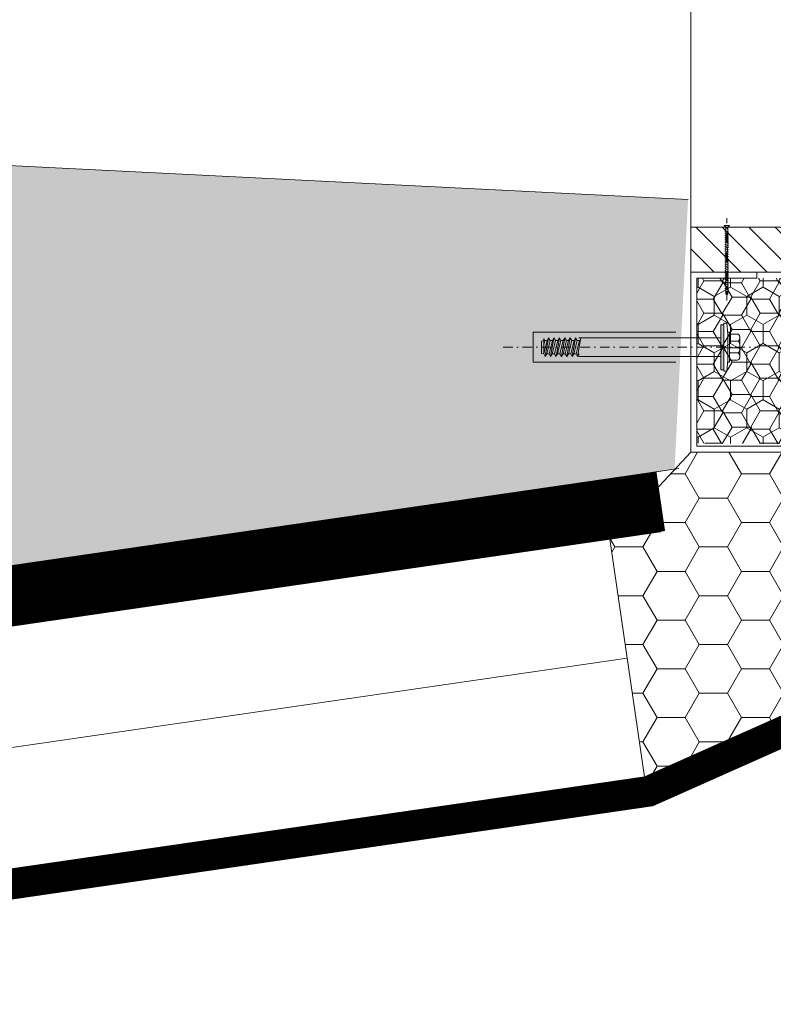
# Model space of a CAD drawing. Header units: millimetres. Extents: x -916886 to 3713765, y -2985421 to 1675785.
# Tile 56 of 656: x -31744 to -31492, y 69399 to 69727. Entities that reach past the tile are written whole.
import ezdxf

# ---------------------------------------------------------------- set-up
doc = ezdxf.new("R2010")
doc.units = ezdxf.units.MM
doc.linetypes.add('CARKOVANA', pattern=[5, 3, -2])
doc.linetypes.add('DASHDOT', pattern=[25.4, 12.7, -6.35, 0, -6.35])
doc.layers.add('_____detaily', color=1, linetype='Continuous')
for name, color, linetype, lineweight in [('A99_N_kce-pohl', 1, 'Continuous', 9), ('A99_N_kce-rez-ten', 1, 'Continuous', 9), ('A99_N_kce-rez-ten @ 200 VP1', 1, 'Continuous', 9), ('A99_N_kce-rez-ten @ 200 VP10', 1, 'Continuous', 9), ('A99_N_kce-rez-ten @ 200 VP11', 1, 'Continuous', 9), ('A99_N_kce-rez-ten @ 200 VP12', 1, 'Continuous', 9), ('A99_N_kce-rez-ten @ 200 VP13', 1, 'Continuous', 9), ('A99_N_kce-rez-ten @ 200 VP14', 1, 'Continuous', 9), ('A99_N_kce-rez-ten @ 200 VP15', 1, 'Continuous', 9), ('A99_N_kce-rez-ten @ 200 VP16', 1, 'Continuous', 9), ('A99_N_kce-rez-ten @ 200 VP17', 1, 'Continuous', 9), ('A99_N_kce-rez-ten @ 200 VP18', 1, 'Continuous', 9), ('A99_N_kce-rez-ten @ 200 VP19', 1, 'Continuous', 9), ('A99_N_kce-rez-ten @ 200 VP2', 1, 'Continuous', 9), ('A99_N_kce-rez-ten @ 200 VP20', 1, 'Continuous', 9), ('A99_N_kce-rez-ten @ 200 VP21', 1, 'Continuous', 9), ('A99_N_kce-rez-ten @ 200 VP22', 1, 'Continuous', 9), ('A99_N_kce-rez-ten @ 200 VP23', 1, 'Continuous', 9), ('A99_N_kce-rez-ten @ 200 VP24', 1, 'Continuous', 9), ('A99_N_kce-rez-ten @ 200 VP25', 1, 'Continuous', 9), ('A99_N_kce-rez-ten @ 200 VP26', 1, 'Continuous', 9), ('A99_N_kce-rez-ten @ 200 VP27', 1, 'Continuous', 9), ('A99_N_kce-rez-ten @ 200 VP28', 1, 'Continuous', 9), ('A99_N_kce-rez-ten @ 200 VP3', 1, 'Continuous', 9), ('A99_N_kce-rez-ten @ 200 VP31', 1, 'Continuous', 9), ('A99_N_kce-rez-ten @ 200 VP32', 1, 'Continuous', 9), ('A99_N_kce-rez-ten @ 200 VP33', 1, 'Continuous', 9), ('A99_N_kce-rez-ten @ 200 VP34', 1, 'Continuous', 9), ('A99_N_kce-rez-ten @ 200 VP35', 1, 'Continuous', 9), ('A99_N_kce-rez-ten @ 200 VP36', 1, 'Continuous', 9), ('A99_N_kce-rez-ten @ 200 VP37', 1, 'Continuous', 9), ('A99_N_kce-rez-ten @ 200 VP38', 1, 'Continuous', 9), ('A99_N_kce-rez-ten @ 200 VP39', 1, 'Continuous', 9), ('A99_N_kce-rez-ten @ 200 VP4', 1, 'Continuous', 9), ('A99_N_kce-rez-ten @ 200 VP40', 1, 'Continuous', 9), ('A99_N_kce-rez-ten @ 200 VP41', 1, 'Continuous', 9), ('A99_N_kce-rez-ten @ 200 VP42', 1, 'Continuous', 9), ('A99_N_kce-rez-ten @ 200 VP43', 1, 'Continuous', 9), ('A99_N_kce-rez-ten @ 200 VP44', 1, 'Continuous', 9), ('A99_N_kce-rez-ten @ 200 VP45', 1, 'Continuous', 9), ('A99_N_kce-rez-ten @ 200 VP47', 1, 'Continuous', 9), ('A99_N_kce-rez-ten @ 200 VP48', 1, 'Continuous', 9), ('A99_N_kce-rez-ten @ 200 VP49', 1, 'Continuous', 9), ('A99_N_kce-rez-ten @ 200 VP50', 1, 'Continuous', 9), ('A99_N_kce-rez-ten @ 200 VP6', 1, 'Continuous', 9), ('A99_N_kce-rez-ten @ 200 VP7', 1, 'Continuous', 9), ('A99_N_kce-rez-ten @ 200 VP8', 1, 'Continuous', 9), ('A99_N_kce-rez-ten @ 200 VP9', 1, 'Continuous', 9), ('A99_N_kce-rez-ten @ 200 VPModel', 1, 'Continuous', 9), ('A99_N_sraf', 252, 'Continuous', 0), ('A99_S_kce-rez-sil', 7, 'Continuous', 15), ('A99_S_kce-rez-ten', 7, 'Continuous', 9), ('A99_S_sraf', 252, 'Continuous', 9)]:
    doc.layers.add(name, color=color, linetype=linetype, lineweight=lineweight)
doc.linetypes.add('IZOLACE', pattern='A,0.00254,-2.54,[134,ltypeshp.shx,S=2.54,R=0,X=-2.54,Y=0],-5.08,[134,ltypeshp.shx,S=2.54,R=180,X=2.54,Y=0],-2.54', length=10.16254)
pattern_1 = [(270, (173200, 1144337.5), (5.41265875, -9.375), [6.25, -12.5]), (30, (173200, 1144337.5), (5.412658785, 9.37499998), [6.25, -12.5]), (330, (173200, 1144337.5), (10.825317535, -2e-08), [-12.5, 6.25])]
pattern_2 = [(180, (1144337.5, -173200), (-9.375, -5.41265875), [6.25, -12.5]), (300, (1144337.5, -173200), (9.37499998, -5.412658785), [6.25, -12.5]), (240, (1144337.5, -173200), (-2e-08, -10.825317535), [-12.5, 6.25])]
pattern_3 = [(1e-14, (-1144337.5, 173200), (9.375, 5.41265875), [6.25, -12.5]), (120, (-1144337.5, 173200), (-9.37499998, 5.412658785), [6.25, -12.5]), (60, (-1144337.5, 173200), (2e-08, 10.825317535), [-12.5, 6.25])]

# ---------------------------------------------------------------- blocks, each defined once
blk = doc.blocks.new('Befestiger_gross')
at = {"layer": '_____detaily', "linetype": 'Continuous', "lineweight": -2}
for p, q in [((0.53, 0.5), (0, 0)), ((0.53, 0.5), (0, 0)), ((0.53, -0.51), (0, 0)), ((0.53, -0.51), (0, 0)), ((2.14, 0.5), (0.53, 0.5)), ((2.14, 0.5), (0.53, 0.5)), ((0.57, 0.5), (0.56, 0.5)), ((0.56, 0.5), (0.56, 0.5)), ((0.57, 0.5), (0.56, 0.5)), ((0.56, 0.5), (0.56, 0.5)), ((1.67, -1.02), (2.31, 1.02)), ((2.31, 1.01), (2.14, 0.5)), ((2.31, 1.01), (2.46, 0.5)), ((2.31, 1.01), (2.46, 0.5)), ((3.33, 0.5), (2.46, 0.5)), ((3.33, 0.5), (2.46, 0.5)), ((2.86, -1.02), (3.49, 1.02)), ((3.49, 1.01), (3.33, 0.5)), ((3.49, 1.01), (3.65, 0.5)), ((3.49, 1.01), (3.65, 0.5)), ((4.52, 0.5), (3.65, 0.5)), ((4.52, 0.5), (3.65, 0.5)), ((4.04, -1.02), (4.68, 1.02)), ((4.52, 0.5), (4.68, 1.01)), ((4.68, 1.01), (4.83, 0.51)), ((4.68, 1.01), (4.83, 0.51)), ((5.69, 0.51), (4.83, 0.51)), ((5.69, 0.51), (4.83, 0.51)), ((5.22, -0.99), (5.86, 1.05)), ((5.69, 0.51), (5.86, 1.04)), ((5.86, 1.04), (6.02, 0.52)), ((5.86, 1.04), (6.02, 0.52)), ((6.88, 0.52), (6.02, 0.52)), ((6.02, 0.52), (6.02, 0.52)), ((6.88, 0.52), (6.02, 0.52)), ((6.02, 0.52), (6.02, 0.52)), ((6.41, -0.99), (7.05, 1.05)), ((6.88, 0.52), (7.05, 1.04)), ((7.05, 1.04), (7.2, 0.52)), ((7.05, 1.04), (7.2, 0.52)), ((8.07, 0.52), (7.2, 0.52)), ((8.07, 0.52), (7.2, 0.52)), ((7.59, -0.99), (8.23, 1.05)), ((8.07, 0.52), (8.23, 1.04)), ((8.23, 1.04), (8.39, 0.52)), ((8.23, 1.04), (8.39, 0.52)), ((9.26, 0.52), (8.39, 0.52)), ((9.26, 0.52), (8.39, 0.52)), ((8.78, -0.99), (9.42, 1.05)), ((9.26, 0.52), (9.42, 1.04)), ((9.42, 1.04), (9.58, 0.52)), ((9.42, 1.04), (9.58, 0.52)), ((10.46, 0.52), (9.58, 0.52)), ((10.46, 0.52), (9.58, 0.52)), ((9.98, -1.02), (10.62, 1.02)), ((10.62, 1.01), (10.46, 0.52)), ((10.62, 1.01), (10.77, 0.5)), ((10.62, 1.01), (10.77, 0.5)), ((11.64, 0.5), (10.77, 0.5)), ((11.64, 0.5), (10.77, 0.5)), ((11.16, -1.02), (11.8, 1.02)), ((11.8, 1.01), (11.64, 0.5)), ((11.8, 1.01), (11.96, 0.5)), ((11.8, 1.01), (11.96, 0.5)), ((12.83, 0.5), (11.96, 0.5)), ((12.83, 0.5), (11.96, 0.5)), ((12.35, -1.02), (12.99, 1.02)), ((12.99, 1.01), (12.83, 0.5)), ((12.99, 1.01), (13.14, 0.51)), ((12.99, 1.01), (13.14, 0.51)), ((14, 0.51), (13.14, 0.51)), ((14, 0.51), (13.14, 0.51)), ((13.53, -0.99), (14.17, 1.05)), ((14.17, 1.04), (14, 0.51)), ((14.17, 1.04), (14.32, 0.52)), ((14.17, 1.04), (14.32, 0.52)), ((15.19, 0.52), (14.32, 0.52)), ((14.32, 0.52), (14.32, 0.52)), ((15.19, 0.52), (14.32, 0.52)), ((14.32, 0.52), (14.32, 0.52)), ((14.72, -0.99), (15.36, 1.05)), ((15.36, 1.04), (15.19, 0.52)), ((15.36, 1.04), (15.51, 0.52)), ((15.36, 1.04), (15.51, 0.52)), ((16.38, 0.52), (15.51, 0.52)), ((16.38, 0.52), (15.51, 0.52)), ((15.9, -0.99), (16.54, 1.05)), ((16.54, 1.04), (16.38, 0.52)), ((16.54, 1.04), (16.7, 0.52)), ((16.54, 1.04), (16.7, 0.52)), ((17.57, 0.52), (16.7, 0.52)), ((17.57, 0.52), (16.7, 0.52)), ((17.09, -0.99), (17.73, 1.05)), ((17.73, 1.04), (17.57, 0.52)), ((17.73, 1.04), (17.89, 0.52)), ((17.73, 1.04), (17.89, 0.52)), ((18.75, 0.52), (17.89, 0.52)), ((18.75, 0.52), (17.89, 0.52)), ((18.28, -0.99), (18.92, 1.05)), ((18.92, 1.04), (18.75, 0.52)), ((18.92, 1.04), (19.07, 0.54)), ((18.92, 1.04), (19.07, 0.54)), ((19.95, 0.54), (19.07, 0.54)), ((19.95, 0.54), (19.07, 0.54)), ((19.47, -0.98), (20.11, 1.06)), ((20.11, 1.05), (19.95, 0.54)), ((20.11, 1.05), (20.27, 0.54)), ((20.11, 1.05), (20.27, 0.54)), ((21.14, 0.54), (20.27, 0.54)), ((20.27, 0.54), (20.27, 0.54)), ((21.14, 0.54), (20.27, 0.54)), ((20.27, 0.54), (20.27, 0.54)), ((20.66, -0.98), (21.3, 1.06)), ((21.3, 1.05), (21.14, 0.54)), ((21.3, 1.05), (21.46, 0.54)), ((21.3, 1.05), (21.46, 0.54)), ((22.32, 0.54), (21.46, 0.54)), ((22.32, 0.54), (21.46, 0.54)), ((21.85, -0.98), (22.49, 1.06)), ((22.49, 1.05), (22.32, 0.54)), ((22.49, 1.05), (22.64, 0.54)), ((22.49, 1.05), (22.64, 0.54)), ((23.51, 0.54), (22.64, 0.54)), ((23.51, 0.54), (22.64, 0.54)), ((23.04, -0.98), (23.67, 1.06)), ((23.67, 1.05), (23.51, 0.54)), ((23.67, 1.05), (23.83, 0.54)), ((23.67, 1.05), (23.83, 0.54)), ((24.7, 0.54), (23.83, 0.54)), ((24.7, 0.54), (23.83, 0.54)), ((24.22, -0.98), (24.86, 1.06)), ((24.86, 1.05), (24.7, 0.54)), ((24.86, 1.05), (25.02, 0.54)), ((24.86, 1.05), (25.02, 0.54)), ((25.88, 0.54), (25.02, 0.54)), ((25.88, 0.54), (25.02, 0.54)), ((25.41, -0.99), (26.05, 1.06)), ((26.05, 1.05), (25.88, 0.54)), ((26.05, 1.05), (26.2, 0.54)), ((26.05, 1.05), (26.2, 0.54)), ((27.04, 0.54), (26.2, 0.54)), ((27.04, 0.54), (26.2, 0.54)), ((26.55, -1.02), (27.19, 1.03)), ((27.19, 1.02), (27.04, 0.54)), ((27.19, 1.02), (27.34, 0.5)), ((27.19, 1.02), (27.34, 0.5)), ((28.21, 0.5), (27.34, 0.5)), ((28.21, 0.5), (27.34, 0.5)), ((27.74, -1.02), (28.38, 1.03)), ((28.38, 1.02), (28.21, 0.5)), ((28.38, 1.02), (28.53, 0.5)), ((28.38, 1.02), (28.53, 0.5)), ((29.4, 0.5), (28.53, 0.5)), ((28.53, 0.5), (28.53, 0.5)), ((29.4, 0.5), (28.53, 0.5)), ((28.53, 0.5), (28.53, 0.5)), ((28.92, -1.02), (29.56, 1.03)), ((29.56, 1.02), (29.4, 0.5)), ((29.56, 1.02), (29.72, 0.5)), ((29.56, 1.02), (29.72, 0.5)), ((30.59, 0.5), (29.72, 0.5)), ((30.59, 0.5), (29.72, 0.5)), ((30.11, -1.02), (30.75, 1.03)), ((30.75, 1.02), (30.59, 0.5)), ((30.75, 1.02), (30.91, 0.5)), ((30.75, 1.02), (30.91, 0.5)), ((31.77, 0.5), (30.91, 0.5)), ((31.77, 0.5), (30.91, 0.5)), ((31.3, -1.02), (31.94, 1.03)), ((31.94, 1.02), (31.77, 0.5)), ((31.94, 1.02), (32.09, 0.5)), ((31.94, 1.02), (32.09, 0.5)), ((32.96, 0.5), (32.09, 0.5)), ((32.96, 0.5), (32.09, 0.5)), ((32.49, -1.02), (33.12, 1.03)), ((33.12, 1.02), (32.96, 0.5)), ((33.12, 1.02), (33.28, 0.5)), ((33.12, 1.02), (33.28, 0.5)), ((34.15, 0.5), (33.28, 0.5)), ((34.15, 0.5), (33.28, 0.5)), ((33.67, -1.02), (34.31, 1.03)), ((34.31, 1.02), (34.15, 0.5)), ((34.31, 1.02), (34.47, 0.5)), ((34.31, 1.02), (34.47, 0.5)), ((36.49, 0.5), (34.47, 0.5)), ((36.49, 0.5), (34.47, 0.5)), ((36.49, 0.5), (37.27, 1.44)), ((36.49, 0.5), (37.27, 1.44)), ((37.27, -1.44), (37.27, 1.44)), ((37.27, -1.44), (37.27, 1.44)), ((1.51, -0.51), (0.53, -0.51)), ((1.51, -0.51), (0.53, -0.51)), ((1.51, -0.51), (1.67, -1.02)), ((1.51, -0.51), (1.67, -1.02)), ((1.67, -1.02), (1.83, -0.51)), ((2.7, -0.51), (1.83, -0.51)), ((2.7, -0.51), (1.83, -0.51)), ((2.7, -0.51), (2.85, -1.02)), ((2.7, -0.51), (2.85, -1.02)), ((2.85, -1.02), (3.01, -0.51)), ((3.89, -0.51), (3.01, -0.51)), ((3.89, -0.51), (3.01, -0.51)), ((3.89, -0.51), (4.04, -1.02)), ((3.89, -0.51), (4.04, -1.02)), ((4.21, -0.49), (4.04, -1.02)), ((5.06, -0.49), (4.21, -0.49)), ((5.06, -0.49), (4.21, -0.49)), ((5.06, -0.49), (5.22, -0.99)), ((5.06, -0.49), (5.22, -0.99)), ((5.38, -0.49), (5.22, -0.99)), ((6.25, -0.49), (5.38, -0.49)), ((6.25, -0.49), (5.38, -0.49)), ((6.25, -0.49), (6.4, -0.99)), ((6.25, -0.49), (6.4, -0.99)), ((6.57, -0.49), (6.4, -0.99)), ((7.44, -0.49), (6.57, -0.49)), ((7.44, -0.49), (6.57, -0.49)), ((7.44, -0.49), (7.59, -0.99)), ((7.44, -0.49), (7.59, -0.99)), ((7.75, -0.49), (7.59, -0.99)), ((8.63, -0.49), (7.75, -0.49)), ((8.63, -0.49), (7.75, -0.49)), ((8.63, -0.49), (8.78, -0.99)), ((8.63, -0.49), (8.78, -0.99)), ((8.94, -0.49), (8.78, -0.99)), ((9.81, -0.49), (8.94, -0.49)), ((9.81, -0.49), (8.94, -0.49)), ((9.81, -0.49), (9.97, -1.02)), ((9.81, -0.49), (9.97, -1.02)), ((10.14, -0.51), (9.97, -1.02)), ((11.01, -0.51), (10.14, -0.51)), ((11.01, -0.51), (10.14, -0.51)), ((11.01, -0.51), (11.16, -1.02)), ((11.01, -0.51), (11.16, -1.02)), ((11.32, -0.51), (11.16, -1.02)), ((12.19, -0.51), (11.32, -0.51)), ((12.19, -0.51), (11.32, -0.51)), ((12.19, -0.51), (12.35, -1.02)), ((12.19, -0.51), (12.35, -1.02)), ((12.54, -0.49), (12.35, -1.02)), ((13.37, -0.49), (12.54, -0.49)), ((13.37, -0.49), (12.54, -0.49)), ((13.37, -0.49), (13.53, -0.99)), ((13.37, -0.49), (13.53, -0.99)), ((13.69, -0.49), (13.53, -0.99)), ((14.56, -0.49), (13.69, -0.49)), ((14.56, -0.49), (13.69, -0.49)), ((14.56, -0.49), (14.71, -0.99)), ((14.56, -0.49), (14.71, -0.99)), ((14.88, -0.49), (14.71, -0.99)), ((15.75, -0.49), (14.88, -0.49)), ((15.75, -0.49), (14.88, -0.49)), ((15.75, -0.49), (15.9, -0.99)), ((15.75, -0.49), (15.9, -0.99)), ((16.06, -0.49), (15.9, -0.99)), ((16.93, -0.49), (16.06, -0.49)), ((16.93, -0.49), (16.06, -0.49)), ((16.93, -0.49), (17.09, -0.99)), ((16.93, -0.49), (17.09, -0.99)), ((17.25, -0.49), (17.09, -0.99)), ((18.12, -0.49), (17.25, -0.49)), ((18.12, -0.49), (17.25, -0.49)), ((18.12, -0.49), (18.28, -0.99)), ((18.12, -0.49), (18.28, -0.99)), ((18.44, -0.47), (18.28, -0.99)), ((19.32, -0.47), (18.44, -0.47)), ((19.32, -0.47), (18.44, -0.47)), ((19.32, -0.47), (19.47, -0.98)), ((19.32, -0.47), (19.47, -0.98)), ((19.63, -0.47), (19.47, -0.98)), ((20.5, -0.47), (19.63, -0.47)), ((20.5, -0.47), (19.63, -0.47)), ((20.5, -0.47), (20.66, -0.98)), ((20.5, -0.47), (20.66, -0.98)), ((20.82, -0.47), (20.66, -0.98)), ((21.69, -0.47), (20.82, -0.47)), ((21.69, -0.47), (20.82, -0.47)), ((21.69, -0.47), (21.85, -0.98)), ((21.69, -0.47), (21.85, -0.98)), ((22.01, -0.47), (21.85, -0.98)), ((22.88, -0.47), (22.01, -0.47)), ((22.88, -0.47), (22.01, -0.47)), ((22.88, -0.47), (23.03, -0.98)), ((22.88, -0.47), (23.03, -0.98)), ((23.19, -0.47), (23.03, -0.98)), ((24.07, -0.47), (23.19, -0.47)), ((24.07, -0.47), (23.19, -0.47)), ((24.07, -0.47), (24.22, -0.98)), ((24.07, -0.47), (24.22, -0.98)), ((24.38, -0.47), (24.22, -0.98)), ((25.25, -0.47), (24.38, -0.47)), ((25.25, -0.47), (24.38, -0.47)), ((25.25, -0.47), (25.41, -0.98)), ((25.25, -0.47), (25.41, -0.98)), ((25.56, -0.51), (25.41, -0.98)), ((26.39, -0.51), (25.56, -0.51)), ((26.39, -0.51), (25.56, -0.51)), ((26.39, -0.51), (26.55, -1.01)), ((26.39, -0.51), (26.55, -1.01)), ((26.71, -0.51), (26.55, -1.01)), ((27.58, -0.51), (26.71, -0.51)), ((27.58, -0.51), (26.71, -0.51)), ((27.58, -0.51), (27.73, -1.01)), ((27.58, -0.51), (27.73, -1.01)), ((27.9, -0.51), (27.73, -1.01)), ((28.77, -0.51), (27.9, -0.51)), ((28.77, -0.51), (27.9, -0.51)), ((28.77, -0.51), (28.92, -1.01)), ((28.77, -0.51), (28.92, -1.01)), ((29.08, -0.51), (28.92, -1.01)), ((29.95, -0.51), (29.08, -0.51)), ((29.95, -0.51), (29.08, -0.51)), ((29.95, -0.51), (30.11, -1.02)), ((29.95, -0.51), (30.11, -1.02)), ((30.27, -0.51), (30.11, -1.02)), ((31.14, -0.51), (30.27, -0.51)), ((31.14, -0.51), (30.27, -0.51)), ((31.14, -0.51), (31.3, -1.02)), ((31.14, -0.51), (31.3, -1.02)), ((31.46, -0.51), (31.3, -1.02)), ((32.33, -0.51), (31.46, -0.51)), ((32.33, -0.51), (31.46, -0.51)), ((32.33, -0.51), (32.49, -1.02)), ((32.33, -0.51), (32.49, -1.02)), ((32.64, -0.51), (32.49, -1.02)), ((33.52, -0.51), (32.64, -0.51)), ((33.52, -0.51), (32.64, -0.51)), ((33.52, -0.51), (33.67, -1.02)), ((33.52, -0.51), (33.67, -1.02)), ((33.83, -0.5), (33.67, -1.02)), ((36.51, -0.5), (33.83, -0.5)), ((36.51, -0.5), (33.83, -0.5)), ((36.51, -0.5), (37.27, -1.44)), ((36.51, -0.5), (37.27, -1.44))]:
    blk.add_line(p, q, dxfattribs=at)
blk = doc.blocks.new('*U2641')
at = {"layer": 'A99_N_kce-rez-ten @ 200 VP1', "linetype": 'Continuous', "lineweight": 0}
h = blk.add_hatch(dxfattribs=at)
h.set_pattern_fill('HONEY', scale=0.25, angle=180, style=2)
h.set_pattern_definition(pattern_1)
h.paths.add_polyline_path([(-31382, 69584.5), (-31518, 69585.5), (-31518, 69640.5), (-31382, 69640.5)])
at = {"layer": 'A99_N_kce-rez-ten @ 200 VP10', "linetype": 'Continuous', "lineweight": 0}
h = blk.add_hatch(dxfattribs=at)
h.set_pattern_fill('HONEY', scale=0.25, angle=180, style=2)
h.set_pattern_definition(pattern_1)
h.paths.add_polyline_path([(-31382, 69584.5), (-31518, 69585.5), (-31518, 69640.5), (-31382, 69640.5)])
at = {"layer": 'A99_N_kce-rez-ten @ 200 VP11', "linetype": 'Continuous', "lineweight": 0}
h = blk.add_hatch(dxfattribs=at)
h.set_pattern_fill('HONEY', scale=0.25, angle=180, style=2)
h.set_pattern_definition(pattern_2)
h.paths.add_polyline_path([(-31382, 69584.5), (-31518, 69585.5), (-31518, 69640.5), (-31382, 69640.5)])
at = {"layer": 'A99_N_kce-rez-ten @ 200 VP12', "linetype": 'Continuous', "lineweight": 0}
h = blk.add_hatch(dxfattribs=at)
h.set_pattern_fill('HONEY', scale=0.25, angle=180, style=2)
h.set_pattern_definition(pattern_1)
h.paths.add_polyline_path([(-31382, 69584.5), (-31518, 69585.5), (-31518, 69640.5), (-31382, 69640.5)])
at = {"layer": 'A99_N_kce-rez-ten @ 200 VP13', "linetype": 'Continuous', "lineweight": 0}
h = blk.add_hatch(dxfattribs=at)
h.set_pattern_fill('HONEY', scale=0.25, angle=180, style=2)
h.set_pattern_definition(pattern_1)
h.paths.add_polyline_path([(-31382, 69584.5), (-31518, 69585.5), (-31518, 69640.5), (-31382, 69640.5)])
at = {"layer": 'A99_N_kce-rez-ten @ 200 VP14', "linetype": 'Continuous', "lineweight": 0}
h = blk.add_hatch(dxfattribs=at)
h.set_pattern_fill('HONEY', scale=0.25, angle=180, style=2)
h.set_pattern_definition(pattern_2)
h.paths.add_polyline_path([(-31382, 69584.5), (-31518, 69585.5), (-31518, 69640.5), (-31382, 69640.5)])
at = {"layer": 'A99_N_kce-rez-ten @ 200 VP15', "linetype": 'Continuous', "lineweight": 0}
h = blk.add_hatch(dxfattribs=at)
h.set_pattern_fill('HONEY', scale=0.25, angle=180, style=2)
h.set_pattern_definition(pattern_1)
h.paths.add_polyline_path([(-31382, 69584.5), (-31518, 69585.5), (-31518, 69640.5), (-31382, 69640.5)])
at = {"layer": 'A99_N_kce-rez-ten @ 200 VP16', "linetype": 'Continuous', "lineweight": 0}
h = blk.add_hatch(dxfattribs=at)
h.set_pattern_fill('HONEY', scale=0.25, angle=180, style=2)
h.set_pattern_definition(pattern_3)
h.paths.add_polyline_path([(-31382, 69584.5), (-31518, 69585.5), (-31518, 69640.5), (-31382, 69640.5)])
at = {"layer": 'A99_N_kce-rez-ten @ 200 VP17', "linetype": 'Continuous', "lineweight": 0}
h = blk.add_hatch(dxfattribs=at)
h.set_pattern_fill('HONEY', scale=0.25, angle=180, style=2)
h.set_pattern_definition(pattern_2)
h.paths.add_polyline_path([(-31382, 69584.5), (-31518, 69585.5), (-31518, 69640.5), (-31382, 69640.5)])
at = {"layer": 'A99_N_kce-rez-ten @ 200 VP18', "linetype": 'Continuous', "lineweight": 0}
h = blk.add_hatch(dxfattribs=at)
h.set_pattern_fill('HONEY', scale=0.25, angle=180, style=2)
h.set_pattern_definition(pattern_1)
h.paths.add_polyline_path([(-31382, 69584.5), (-31518, 69585.5), (-31518, 69640.5), (-31382, 69640.5)])
at = {"layer": 'A99_N_kce-rez-ten @ 200 VP19', "linetype": 'Continuous', "lineweight": 0}
h = blk.add_hatch(dxfattribs=at)
h.set_pattern_fill('HONEY', scale=0.25, angle=180, style=2)
h.set_pattern_definition(pattern_1)
h.paths.add_polyline_path([(-31382, 69584.5), (-31518, 69585.5), (-31518, 69640.5), (-31382, 69640.5)])
at = {"layer": 'A99_N_kce-rez-ten @ 200 VP2', "linetype": 'Continuous', "lineweight": 0}
h = blk.add_hatch(dxfattribs=at)
h.set_pattern_fill('HONEY', scale=0.25, angle=180, style=2)
h.set_pattern_definition(pattern_1)
h.paths.add_polyline_path([(-31382, 69584.5), (-31518, 69585.5), (-31518, 69640.5), (-31382, 69640.5)])
at = {"layer": 'A99_N_kce-rez-ten @ 200 VP20', "linetype": 'Continuous', "lineweight": 0}
h = blk.add_hatch(dxfattribs=at)
h.set_pattern_fill('HONEY', scale=0.25, angle=180, style=2)
h.set_pattern_definition(pattern_3)
h.paths.add_polyline_path([(-31382, 69584.5), (-31518, 69585.5), (-31518, 69640.5), (-31382, 69640.5)])
at = {"layer": 'A99_N_kce-rez-ten @ 200 VP21', "linetype": 'Continuous', "lineweight": 0}
h = blk.add_hatch(dxfattribs=at)
h.set_pattern_fill('HONEY', scale=0.25, angle=180, style=2)
h.set_pattern_definition(pattern_2)
h.paths.add_polyline_path([(-31382, 69584.5), (-31518, 69585.5), (-31518, 69640.5), (-31382, 69640.5)])
at = {"layer": 'A99_N_kce-rez-ten @ 200 VP22', "linetype": 'Continuous', "lineweight": 0}
h = blk.add_hatch(dxfattribs=at)
h.set_pattern_fill('HONEY', scale=0.25, angle=180, style=2)
h.set_pattern_definition(pattern_1)
h.paths.add_polyline_path([(-31382, 69584.5), (-31518, 69585.5), (-31518, 69640.5), (-31382, 69640.5)])
at = {"layer": 'A99_N_kce-rez-ten @ 200 VP23', "linetype": 'Continuous', "lineweight": 0}
h = blk.add_hatch(dxfattribs=at)
h.set_pattern_fill('HONEY', scale=0.25, angle=180, style=2)
h.set_pattern_definition(pattern_1)
h.paths.add_polyline_path([(-31382, 69584.5), (-31518, 69585.5), (-31518, 69640.5), (-31382, 69640.5)])
at = {"layer": 'A99_N_kce-rez-ten @ 200 VP24', "linetype": 'Continuous', "lineweight": 0}
h = blk.add_hatch(dxfattribs=at)
h.set_pattern_fill('HONEY', scale=0.25, angle=180, style=2)
h.set_pattern_definition(pattern_1)
h.paths.add_polyline_path([(-31382, 69584.5), (-31518, 69585.5), (-31518, 69640.5), (-31382, 69640.5)])
at = {"layer": 'A99_N_kce-rez-ten @ 200 VP25', "linetype": 'Continuous', "lineweight": 0}
h = blk.add_hatch(dxfattribs=at)
h.set_pattern_fill('HONEY', scale=0.25, angle=180, style=2)
h.set_pattern_definition(pattern_3)
h.paths.add_polyline_path([(-31382, 69584.5), (-31518, 69585.5), (-31518, 69640.5), (-31382, 69640.5)])
at = {"layer": 'A99_N_kce-rez-ten @ 200 VP26', "linetype": 'Continuous', "lineweight": 0}
h = blk.add_hatch(dxfattribs=at)
h.set_pattern_fill('HONEY', scale=0.25, angle=180, style=2)
h.set_pattern_definition(pattern_1)
h.paths.add_polyline_path([(-31382, 69584.5), (-31518, 69585.5), (-31518, 69640.5), (-31382, 69640.5)])
at = {"layer": 'A99_N_kce-rez-ten @ 200 VP27', "linetype": 'Continuous', "lineweight": 0}
h = blk.add_hatch(dxfattribs=at)
h.set_pattern_fill('HONEY', scale=0.25, angle=180, style=2)
h.set_pattern_definition(pattern_1)
h.paths.add_polyline_path([(-31382, 69584.5), (-31518, 69585.5), (-31518, 69640.5), (-31382, 69640.5)])
at = {"layer": 'A99_N_kce-rez-ten @ 200 VP28', "linetype": 'Continuous', "lineweight": 0}
h = blk.add_hatch(dxfattribs=at)
h.set_pattern_fill('HONEY', scale=0.25, angle=180, style=2)
h.set_pattern_definition(pattern_1)
h.paths.add_polyline_path([(-31382, 69584.5), (-31518, 69585.5), (-31518, 69640.5), (-31382, 69640.5)])
at = {"layer": 'A99_N_kce-rez-ten @ 200 VP3', "linetype": 'Continuous', "lineweight": 0}
h = blk.add_hatch(dxfattribs=at)
h.set_pattern_fill('HONEY', scale=0.25, angle=180, style=2)
h.set_pattern_definition(pattern_1)
h.paths.add_polyline_path([(-31382, 69584.5), (-31518, 69585.5), (-31518, 69640.5), (-31382, 69640.5)])
at = {"layer": 'A99_N_kce-rez-ten @ 200 VP31', "linetype": 'Continuous', "lineweight": 0}
h = blk.add_hatch(dxfattribs=at)
h.set_pattern_fill('HONEY', scale=0.25, angle=180, style=2)
h.set_pattern_definition(pattern_1)
h.paths.add_polyline_path([(-31382, 69584.5), (-31518, 69585.5), (-31518, 69640.5), (-31382, 69640.5)])
at = {"layer": 'A99_N_kce-rez-ten @ 200 VP32', "linetype": 'Continuous', "lineweight": 0}
h = blk.add_hatch(dxfattribs=at)
h.set_pattern_fill('HONEY', scale=0.25, angle=180, style=2)
h.set_pattern_definition(pattern_1)
h.paths.add_polyline_path([(-31382, 69584.5), (-31518, 69585.5), (-31518, 69640.5), (-31382, 69640.5)])
at = {"layer": 'A99_N_kce-rez-ten @ 200 VP33', "linetype": 'Continuous', "lineweight": 0}
h = blk.add_hatch(dxfattribs=at)
h.set_pattern_fill('HONEY', scale=0.25, angle=180, style=2)
h.set_pattern_definition(pattern_1)
h.paths.add_polyline_path([(-31382, 69584.5), (-31518, 69585.5), (-31518, 69640.5), (-31382, 69640.5)])
at = {"layer": 'A99_N_kce-rez-ten @ 200 VP34', "linetype": 'Continuous', "lineweight": 0}
h = blk.add_hatch(dxfattribs=at)
h.set_pattern_fill('HONEY', scale=0.25, angle=180, style=2)
h.set_pattern_definition(pattern_1)
h.paths.add_polyline_path([(-31382, 69584.5), (-31518, 69585.5), (-31518, 69640.5), (-31382, 69640.5)])
at = {"layer": 'A99_N_kce-rez-ten @ 200 VP35', "linetype": 'Continuous', "lineweight": 0}
h = blk.add_hatch(dxfattribs=at)
h.set_pattern_fill('HONEY', scale=0.25, angle=180, style=2)
h.set_pattern_definition(pattern_1)
h.paths.add_polyline_path([(-31382, 69584.5), (-31518, 69585.5), (-31518, 69640.5), (-31382, 69640.5)])
at = {"layer": 'A99_N_kce-rez-ten @ 200 VP36', "linetype": 'Continuous', "lineweight": 0}
h = blk.add_hatch(dxfattribs=at)
h.set_pattern_fill('HONEY', scale=0.25, angle=180, style=2)
h.set_pattern_definition(pattern_1)
h.paths.add_polyline_path([(-31382, 69584.5), (-31518, 69585.5), (-31518, 69640.5), (-31382, 69640.5)])
at = {"layer": 'A99_N_kce-rez-ten @ 200 VP37', "linetype": 'Continuous', "lineweight": 0}
h = blk.add_hatch(dxfattribs=at)
h.set_pattern_fill('HONEY', scale=0.25, angle=180, style=2)
h.set_pattern_definition(pattern_1)
h.paths.add_polyline_path([(-31382, 69584.5), (-31518, 69585.5), (-31518, 69640.5), (-31382, 69640.5)])
at = {"layer": 'A99_N_kce-rez-ten @ 200 VP38', "linetype": 'Continuous', "lineweight": 0}
h = blk.add_hatch(dxfattribs=at)
h.set_pattern_fill('HONEY', scale=0.25, angle=180, style=2)
h.set_pattern_definition(pattern_1)
h.paths.add_polyline_path([(-31382, 69584.5), (-31518, 69585.5), (-31518, 69640.5), (-31382, 69640.5)])
at = {"layer": 'A99_N_kce-rez-ten @ 200 VP39', "linetype": 'Continuous', "lineweight": 0}
h = blk.add_hatch(dxfattribs=at)
h.set_pattern_fill('HONEY', scale=0.25, angle=180, style=2)
h.set_pattern_definition(pattern_1)
h.paths.add_polyline_path([(-31382, 69584.5), (-31518, 69585.5), (-31518, 69640.5), (-31382, 69640.5)])
at = {"layer": 'A99_N_kce-rez-ten @ 200 VP4', "linetype": 'Continuous', "lineweight": 0}
h = blk.add_hatch(dxfattribs=at)
h.set_pattern_fill('HONEY', scale=0.25, angle=180, style=2)
h.set_pattern_definition(pattern_1)
h.paths.add_polyline_path([(-31382, 69584.5), (-31518, 69585.5), (-31518, 69640.5), (-31382, 69640.5)])
at = {"layer": 'A99_N_kce-rez-ten @ 200 VP40', "linetype": 'Continuous', "lineweight": 0}
h = blk.add_hatch(dxfattribs=at)
h.set_pattern_fill('HONEY', scale=0.25, angle=180, style=2)
h.set_pattern_definition(pattern_1)
h.paths.add_polyline_path([(-31382, 69584.5), (-31518, 69585.5), (-31518, 69640.5), (-31382, 69640.5)])
at = {"layer": 'A99_N_kce-rez-ten @ 200 VP41', "linetype": 'Continuous', "lineweight": 0}
h = blk.add_hatch(dxfattribs=at)
h.set_pattern_fill('HONEY', scale=0.25, angle=180, style=2)
h.set_pattern_definition(pattern_1)
h.paths.add_polyline_path([(-31382, 69584.5), (-31518, 69585.5), (-31518, 69640.5), (-31382, 69640.5)])
at = {"layer": 'A99_N_kce-rez-ten @ 200 VP42', "linetype": 'Continuous', "lineweight": 0}
h = blk.add_hatch(dxfattribs=at)
h.set_pattern_fill('HONEY', scale=0.25, angle=180, style=2)
h.set_pattern_definition(pattern_1)
h.paths.add_polyline_path([(-31382, 69584.5), (-31518, 69585.5), (-31518, 69640.5), (-31382, 69640.5)])
at = {"layer": 'A99_N_kce-rez-ten @ 200 VP43', "linetype": 'Continuous', "lineweight": 0}
h = blk.add_hatch(dxfattribs=at)
h.set_pattern_fill('HONEY', scale=0.25, angle=180, style=2)
h.set_pattern_definition(pattern_1)
h.paths.add_polyline_path([(-31382, 69584.5), (-31518, 69585.5), (-31518, 69640.5), (-31382, 69640.5)])
at = {"layer": 'A99_N_kce-rez-ten @ 200 VP44', "linetype": 'Continuous', "lineweight": 0}
h = blk.add_hatch(dxfattribs=at)
h.set_pattern_fill('HONEY', scale=0.25, angle=180, style=2)
h.set_pattern_definition(pattern_1)
h.paths.add_polyline_path([(-31382, 69584.5), (-31518, 69585.5), (-31518, 69640.5), (-31382, 69640.5)])
at = {"layer": 'A99_N_kce-rez-ten @ 200 VP45', "linetype": 'Continuous', "lineweight": 0}
h = blk.add_hatch(dxfattribs=at)
h.set_pattern_fill('HONEY', scale=0.25, angle=180, style=2)
h.set_pattern_definition([(180, (1144337.5, -173200), (-9.375, -5.41265875), [6.25, -12.5]), (300, (1144337.5, -173200), (9.37499998, -5.412658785), [6.25, -12.5]), (240, (1144337.5, -173200), (-2e-08, -10.825317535), [-12.5, 6.25])])
h.paths.add_polyline_path([(-31382, 69584.5), (-31518, 69585.5), (-31518, 69640.5), (-31382, 69640.5)])
at = {"layer": 'A99_N_kce-rez-ten @ 200 VP47', "linetype": 'Continuous', "lineweight": 0}
h = blk.add_hatch(dxfattribs=at)
h.set_pattern_fill('HONEY', scale=0.25, angle=180, style=2)
h.set_pattern_definition(pattern_3)
h.paths.add_polyline_path([(-31382, 69584.5), (-31518, 69585.5), (-31518, 69640.5), (-31382, 69640.5)])
at = {"layer": 'A99_N_kce-rez-ten @ 200 VP48', "linetype": 'Continuous', "lineweight": 0}
h = blk.add_hatch(dxfattribs=at)
h.set_pattern_fill('HONEY', scale=0.25, angle=180, style=2)
h.set_pattern_definition(pattern_1)
h.paths.add_polyline_path([(-31382, 69584.5), (-31518, 69585.5), (-31518, 69640.5), (-31382, 69640.5)])
at = {"layer": 'A99_N_kce-rez-ten @ 200 VP49', "linetype": 'Continuous', "lineweight": 0}
h = blk.add_hatch(dxfattribs=at)
h.set_pattern_fill('HONEY', scale=0.25, angle=180, style=2)
h.set_pattern_definition(pattern_1)
h.paths.add_polyline_path([(-31382, 69584.5), (-31518, 69585.5), (-31518, 69640.5), (-31382, 69640.5)])
at = {"layer": 'A99_N_kce-rez-ten @ 200 VP50', "linetype": 'Continuous', "lineweight": 0}
h = blk.add_hatch(dxfattribs=at)
h.set_pattern_fill('HONEY', scale=0.25, angle=180, style=2)
h.set_pattern_definition(pattern_1)
h.paths.add_polyline_path([(-31382, 69584.5), (-31518, 69585.5), (-31518, 69640.5), (-31382, 69640.5)])
at = {"layer": 'A99_N_kce-rez-ten @ 200 VP6', "linetype": 'Continuous', "lineweight": 0}
h = blk.add_hatch(dxfattribs=at)
h.set_pattern_fill('HONEY', scale=0.25, angle=180, style=2)
h.set_pattern_definition(pattern_1)
h.paths.add_polyline_path([(-31382, 69584.5), (-31518, 69585.5), (-31518, 69640.5), (-31382, 69640.5)])
at = {"layer": 'A99_N_kce-rez-ten @ 200 VP7', "linetype": 'Continuous', "lineweight": 0}
h = blk.add_hatch(dxfattribs=at)
h.set_pattern_fill('HONEY', scale=0.25, angle=180, style=2)
h.set_pattern_definition(pattern_1)
h.paths.add_polyline_path([(-31382, 69584.5), (-31518, 69585.5), (-31518, 69640.5), (-31382, 69640.5)])
at = {"layer": 'A99_N_kce-rez-ten @ 200 VP8', "linetype": 'Continuous', "lineweight": 0}
h = blk.add_hatch(dxfattribs=at)
h.set_pattern_fill('HONEY', scale=0.25, angle=180, style=2)
h.set_pattern_definition(pattern_1)
h.paths.add_polyline_path([(-31382, 69584.5), (-31518, 69585.5), (-31518, 69640.5), (-31382, 69640.5)])
at = {"layer": 'A99_N_kce-rez-ten @ 200 VP9', "linetype": 'Continuous', "lineweight": 0}
h = blk.add_hatch(dxfattribs=at)
h.set_pattern_fill('HONEY', scale=0.25, angle=180, style=2)
h.set_pattern_definition(pattern_1)
h.paths.add_polyline_path([(-31382, 69584.5), (-31518, 69585.5), (-31518, 69640.5), (-31382, 69640.5)])
at = {"layer": 'A99_N_kce-rez-ten @ 200 VPModel', "linetype": 'Continuous', "lineweight": 0}
h = blk.add_hatch(dxfattribs=at)
h.set_pattern_fill('HONEY', scale=0.25, angle=180, style=2)
h.set_pattern_definition([(270, (173200, 1144337.5), (5.41265875, -9.375), [6.25, -12.5]), (30, (173200, 1144337.5), (5.412658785, 9.37499998), [6.25, -12.5]), (330, (173200, 1144337.5), (10.825317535, -2e-08), [-12.5, 6.25])])
h.paths.add_polyline_path([(-31382, 69584.5), (-31518, 69585.5), (-31518, 69640.5), (-31382, 69640.5)])

msp = doc.modelspace()

# ---------------------------------------------------------------- hatches: boundary and pattern name
at = {"layer": 'A99_N_kce-rez-ten', "lineweight": 0, "transparency": 33554562}
h = msp.add_hatch(dxfattribs=at)
h.set_pattern_fill('ANSI31', scale=50, angle=180)
h.set_pattern_definition([(315, (-35940, 128234.6666), (4.4194174, 4.4194174), [])])
h.paths.add_polyline_path([(-31360, 69642.5), (-31520, 69642.5), (-31520, 69657.5), (-31360, 69657.5)])
at = {"layer": 'A99_N_kce-rez-ten', "lineweight": 0}
msp.add_hatch(color=7, dxfattribs=at).paths.add_polyline_path([(-31509, 69625), (-31509, 69610), (-31510, 69610), (-31510, 69625)])
at = {"layer": 'A99_N_sraf', "lineweight": 0, "transparency": 33554562}
h = msp.add_hatch(dxfattribs=at)
h.set_pattern_fill('HONEY', scale=75, angle=180)
h.set_pattern_definition([(180, (173200, 127350), (-14.0625, -8.11898812), [9.375, -18.75]), (300, (173200, 127350), (14.06249997, -8.11898818), [9.375, -18.75]), (240, (173200, 127350), (-3e-08, -16.2379763), [-18.75, 9.375])])
h.paths.add_polyline_path([(-31380, 69582.5), (-31379.99, 69543.59), (-31535.46, 69474.35), (-31546.94, 69553.5), (-31520, 69582.5)])
at = {"layer": 'A99_S_sraf', "lineweight": 0, "transparency": 33554687}
h = msp.add_hatch(dxfattribs=at)
h.set_pattern_fill('ZELEZOBETON', scale=10, angle=180)
h.set_pattern_definition([(315, (-35655, 146260), (35.35534, 35.35534), []), (315, (-35655, 146245.86), (35.35534, 35.35534), []), (315, (-35655, 146217.574), (49.497475, 21.213203), [20, -10, 0, -10])])
h.paths.add_polyline_path([(-32379.58, 63702.13), (-32440.53, 63705.18), (-32578.05, 63712.05), (-32629.27, 63714.61), (-32627.27, 63754.56), (-32397.06, 63753.07), (-32342.18, 64851.7), (-32571.39, 64873.16), (-32567.4, 64953.06), (-32337.19, 64951.57), (-32282.3, 66050.2), (-32511.42, 66071.66), (-32507.42, 66151.57), (-32277.31, 66150.08), (-32222.43, 67248.71), (-32451.49, 67270.16), (-32447.5, 67350.07), (-32217.44, 67348.58), (-32162.55, 68447.21), (-32391.77, 68468.68), (-32387.57, 68548.58), (-32157.56, 68547.09), (-32102.68, 69645.72), (-32331.64, 69667.16), (-32329.64, 69707.12), (-31520.9, 69666.72), (-31525.4, 69576.83), (-32090.19, 69494.91)])

# ---------------------------------------------------------------- linework, layer by layer
at = {"layer": 'A99_N_kce-pohl', "color": 7, "linetype": 'Continuous', "lineweight": 0}
msp.add_lwpolyline([(-31535.46, 69474.35), (-31379.99, 69543.59), (-31380, 69582.5), (-31520, 69582.5), (-31546.94, 69553.5)], close=True, dxfattribs=at)
at = {"layer": 'A99_N_kce-pohl', "color": 7, "lineweight": 0}
msp.add_lwpolyline([(-32014.59, 69404.83), (-31535.46, 69474.35)], dxfattribs=at)
at = {"layer": 'A99_N_kce-rez-ten', "color": 7, "lineweight": 0}
for p, q in [((-31509, 69625.5), (-31508, 69625.5)), ((-31509, 69609.5), (-31509, 69625.5)), ((-31509, 69625.5), (-31508, 69625.5)), ((-31507.64, 69621.87), (-31508, 69625.5)), ((-31510, 69610), (-31510, 69625)), ((-31510, 69625), (-31509, 69625)), ((-31509, 69625), (-31509, 69610)), ((-31507.64, 69622.54), (-31507.14, 69622.54)), ((-31507.64, 69622.54), (-31507.64, 69612.54)), ((-31507.64, 69621.87), (-31507.64, 69613.21)), ((-31507.14, 69622.54), (-31507.14, 69612.54)), ((-31506.85, 69621.87), (-31504.49, 69621.87)), ((-31569.72, 69619.56), (-31569.02, 69619.75)), ((-31569.72, 69615.44), (-31569.72, 69619.56)), ((-31568.67, 69619.75), (-31569.02, 69620.36)), ((-31569.02, 69615.25), (-31569.02, 69620.36)), ((-31569.02, 69615.25), (-31567.91, 69619.75)), ((-31569.02, 69618.33), (-31568.67, 69619.75)), ((-31568.67, 69619.75), (-31567.91, 69619.75)), ((-31568.5, 69614.35), (-31567.39, 69620.65)), ((-31567.98, 69615.25), (-31566.87, 69619.75)), ((-31567.91, 69619.75), (-31567.39, 69620.65)), ((-31566.87, 69619.75), (-31567.39, 69620.65)), ((-31567.22, 69615.25), (-31566.11, 69619.75)), ((-31566.87, 69619.75), (-31566.11, 69619.75)), ((-31566.7, 69614.35), (-31565.59, 69620.65)), ((-31566.18, 69615.25), (-31565.07, 69619.75)), ((-31566.11, 69619.75), (-31565.59, 69620.65)), ((-31565.07, 69619.75), (-31565.59, 69620.65)), ((-31565.42, 69615.25), (-31564.31, 69619.75)), ((-31565.07, 69619.75), (-31564.31, 69619.75)), ((-31564.9, 69614.35), (-31563.79, 69620.65)), ((-31564.38, 69615.25), (-31563.27, 69619.75)), ((-31564.31, 69619.75), (-31563.79, 69620.65)), ((-31563.27, 69619.75), (-31563.79, 69620.65)), ((-31563.62, 69615.25), (-31562.51, 69619.75)), ((-31563.27, 69619.75), (-31562.51, 69619.75)), ((-31563.1, 69614.35), (-31561.99, 69620.65)), ((-31562.58, 69615.25), (-31561.47, 69619.75)), ((-31562.51, 69619.75), (-31561.99, 69620.65)), ((-31561.47, 69619.75), (-31561.99, 69620.65)), ((-31561.82, 69615.25), (-31560.71, 69619.75)), ((-31561.47, 69619.75), (-31560.71, 69619.75)), ((-31561.3, 69614.35), (-31560.19, 69620.65)), ((-31560.78, 69615.25), (-31559.67, 69619.75)), ((-31560.71, 69619.75), (-31560.19, 69620.65)), ((-31559.67, 69619.75), (-31560.19, 69620.65)), ((-31560.02, 69615.25), (-31558.91, 69619.75)), ((-31559.67, 69619.75), (-31558.91, 69619.75)), ((-31559.5, 69614.35), (-31558.39, 69620.65)), ((-31558.98, 69615.25), (-31557.87, 69619.75)), ((-31558.91, 69619.75), (-31558.39, 69620.65)), ((-31557.87, 69619.75), (-31558.39, 69620.65)), ((-31558.22, 69615.25), (-31557.11, 69619.75)), ((-31557.87, 69619.75), (-31557.11, 69619.75)), ((-31557.7, 69614.35), (-31556.59, 69620.65)), ((-31557.28, 69620.65), (-31510, 69620.65)), ((-31506.85, 69619.51), (-31504.49, 69619.51)), ((-31506.77, 69619.51), (-31504.49, 69619.51)), ((-31503.7, 69621.08), (-31503.7, 69614)), ((-31569.02, 69615.25), (-31569.72, 69615.44)), ((-31568.5, 69614.35), (-31569.02, 69615.25)), ((-31568.5, 69614.35), (-31567.98, 69615.25)), ((-31567.98, 69615.25), (-31567.19, 69615.25)), ((-31566.7, 69614.35), (-31567.22, 69615.25)), ((-31566.7, 69614.35), (-31566.18, 69615.25)), ((-31566.18, 69615.25), (-31565.39, 69615.25)), ((-31564.9, 69614.35), (-31565.42, 69615.25)), ((-31564.9, 69614.35), (-31564.38, 69615.25)), ((-31564.38, 69615.25), (-31563.59, 69615.25)), ((-31563.1, 69614.35), (-31563.62, 69615.25)), ((-31563.1, 69614.35), (-31562.58, 69615.25)), ((-31562.58, 69615.25), (-31561.79, 69615.25)), ((-31561.3, 69614.35), (-31561.82, 69615.25)), ((-31561.3, 69614.35), (-31560.78, 69615.25)), ((-31560.78, 69615.25), (-31559.99, 69615.25)), ((-31559.5, 69614.35), (-31560.02, 69615.25)), ((-31559.5, 69614.35), (-31558.98, 69615.25)), ((-31558.98, 69615.25), (-31558.19, 69615.25)), ((-31557.7, 69614.35), (-31558.22, 69615.25)), ((-31557.7, 69614.35), (-31557.18, 69615.25)), ((-31506.85, 69615.57), (-31504.49, 69615.57)), ((-31557.28, 69614.35), (-31510, 69614.35)), ((-31508, 69609.5), (-31507.64, 69613.21)), ((-31507.64, 69612.54), (-31507.14, 69612.54)), ((-31506.85, 69613.21), (-31504.49, 69613.21)), ((-31509, 69610), (-31510, 69610)), ((-31510, 69610), (-31509, 69610)), ((-31509, 69609.5), (-31508, 69609.5)), ((-31509, 69609.5), (-31508, 69609.5))]:
    msp.add_line(p, q, dxfattribs=at)
at = {"layer": 'A99_N_kce-rez-ten', "color": 7, "linetype": 'CARKOVANA', "lineweight": 0, "ltscale": 15, "const_width": 5}
for points in [[(-32497.5, 63400), (-32497.5, 63540.26, -0.400665), (-32480.81, 63557.74), (-32163.62, 63572.49, 0.386254), (-32142.19, 63593.84), (-31856.82, 69305.98), (-31755.11, 69439.95), (-31534.75, 69471.93), (-31357.5, 69550.88), (-31357.5, 69657.5)], [(-32492.5, 63400), (-32492.5, 63540.26, -0.400665), (-32480.58, 63552.74), (-32163.38, 63567.5, 0.386254), (-32137.19, 63593.6), (-31851.91, 69304.19), (-31752.36, 69435.3), (-31533.35, 69467.08), (-31352.5, 69547.63), (-31352.5, 69657.5)]]:
    msp.add_lwpolyline(points, format="xyb", dxfattribs=at)
at = {"layer": 'A99_N_kce-rez-ten', "color": 7, "linetype": 'DASHDOT', "lineweight": 0, "ltscale": 0.25}
for points in [[(-31508, 69633), (-31508, 69660.5)], [(-31582.5, 69617.5), (-31497.5, 69617.5)]]:
    msp.add_lwpolyline(points, dxfattribs=at)
at = {"layer": 'A99_N_kce-rez-ten', "color": 7, "linetype": 'Continuous', "lineweight": 0, "ltscale": 0.5}
for points in [[(-32500, 63400), (-32500, 63540.26, -0.400665), (-32480.93, 63560.24), (-32163.73, 63574.99, 0.386254), (-32144.69, 63593.97), (-31859.28, 69306.87), (-31756.48, 69442.28), (-31535.46, 69474.35), (-31360, 69552.5), (-31360, 69657.5)], [(-32495, 63400), (-32495, 63540.26, -0.400665), (-32480.7, 63555.24), (-32163.5, 63569.99, 0.386254), (-32139.69, 63593.72), (-31854.36, 69305.08), (-31753.73, 69437.63), (-31534.05, 69469.5), (-31355, 69549.25), (-31355, 69657.5)], [(-32490, 63400), (-32490, 63540.26, -0.400665), (-32480.46, 63550.25), (-32163.27, 63565, 0.386254), (-32134.7, 63593.47), (-31849.45, 69303.29), (-31750.99, 69432.97), (-31532.65, 69464.65), (-31350, 69546.01), (-31350, 69657.5)]]:
    msp.add_lwpolyline(points, format="xyb", dxfattribs=at)
at = {"layer": 'A99_N_kce-rez-ten', "color": 7, "linetype": 'Continuous', "lineweight": 0}
for points in [[(-31520, 69657.5), (-31360, 69657.5), (-31360, 69642.5), (-31520, 69642.5)], [(-31402, 69642.5), (-31380, 69642.5), (-31380, 69582.5), (-31520, 69582.5), (-31520, 69642.5), (-31498, 69642.5), (-31498, 69640.5), (-31518, 69640.5), (-31518, 69584.5), (-31382, 69584.5), (-31382, 69640.5), (-31402, 69640.5)]]:
    msp.add_lwpolyline(points, close=True, dxfattribs=at)
at = {"layer": 'A99_N_kce-rez-ten', "color": 7, "lineweight": 0}
for points in [[(-31525, 69622.5), (-31572.5, 69622.5), (-31572.5, 69617.5)], [(-31525, 69612.5), (-31572.5, 69612.5), (-31572.5, 69617.5)]]:
    msp.add_lwpolyline(points, dxfattribs=at)
for centre, start, end in [((-31504.49, 69621.08), 359.9967, 89.9967), ((-31504.49, 69620.3), 269.9967, 359.9967), ((-31504.49, 69618.72), 359.9967, 89.9967), ((-31504.49, 69616.36), 269.9967, 359.9967), ((-31504.49, 69614.79), 359.9967, 89.9967), ((-31504.49, 69614), 269.9967, 359.9967)]:
    msp.add_arc(centre, 0.787, start, end, dxfattribs=at)
for centre, start_param, end_param in [((-31506.85, 69622.66), 3.700141, 4.077737), ((-31506.85, 69620.3), 3.700141, 4.077737), ((-31506.85, 69618.72), 0.936145, 1.313741), ((-31506.85, 69616.37), 3.700141, 4.077737), ((-31506.85, 69614.78), 0.936145, 1.313741), ((-31506.85, 69612.42), 0.936145, 1.313741)]:
    msp.add_ellipse(centre, major_axis=(0.638, 0.47), ratio=1, start_param=start_param, end_param=end_param, dxfattribs=at)
at = {"layer": 'A99_N_sraf', "color": 7, "linetype": 'IZOLACE', "lineweight": 0, "ltscale": 4}
msp.add_lwpolyline([(-32012.55, 69445.54), (-31541.2, 69513.94)], dxfattribs=at)
at = {"layer": 'A99_S_kce-rez-sil', "color": 7, "lineweight": 13}
msp.add_lwpolyline([(-31520.9, 69666.72), (-32080.21, 69694.66)], dxfattribs=at)
at = {"layer": 'A99_S_kce-rez-ten', "color": 7, "lineweight": 0}
for points in [[(-31520, 75135), (-31520, 69657.5)], [(-32379.58, 63702.13), (-32090.19, 69494.91), (-31523.93, 69577.04)], [(-32323.65, 63619.24), (-32029.67, 69503.68), (-31530, 69576.17)], [(-32303.67, 63618.24), (-32010.52, 69486.24), (-31530, 69555.96)]]:
    msp.add_lwpolyline(points, dxfattribs=at)
at = {"layer": 'A99_S_kce-rez-ten', "color": 7, "linetype": 'CARKOVANA', "lineweight": 0, "ltscale": 15, "const_width": 20}
msp.add_lwpolyline([(-32313.66, 63618.74), (-32020.13, 69494.97), (-31530, 69566.15)], dxfattribs=at)

# ---------------------------------------------------------------- block references
at = {"layer": 'A99_N_kce-rez-ten', "color": 7, "linetype": 'Continuous', "lineweight": 0, "xscale": 0.61875, "yscale": 0.61875, "zscale": 0.61875, "rotation": 90.00000000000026}
msp.add_blockref('Befestiger_gross', (-31508, 69634.94), dxfattribs=at)
at = {"layer": 'A99_N_kce-rez-ten', "color": 4, "linetype": 'Continuous', "lineweight": 0}
msp.add_blockref('*U2641', (0, 0), dxfattribs=at)

doc.saveas('drawing.dxf')
